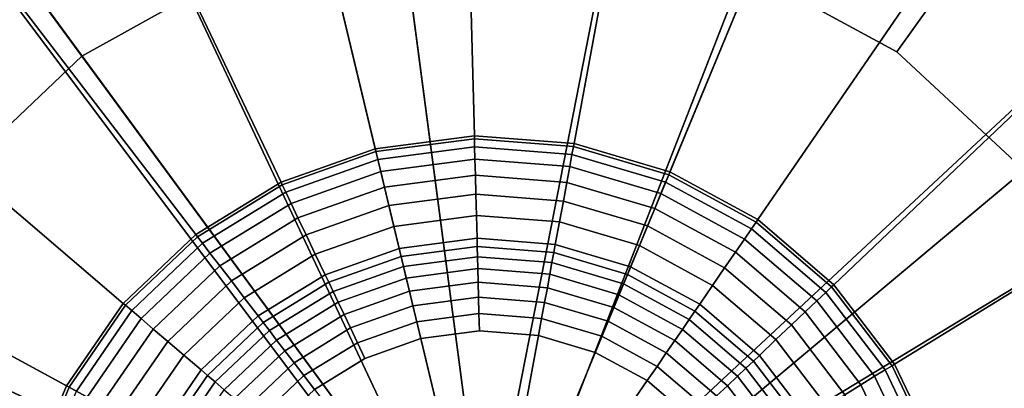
# Model space of a CAD drawing. Extents: x -43.1 to 43.1, y -41.3 to 41.3.
# Tile 518 of 656: x 41.256 to 42.109, y -7.442 to -7.124. Entities that reach past the tile are written whole.
import ezdxf

# ---------------------------------------------------------------- set-up
doc = ezdxf.new("R2010")
doc.units = 0
doc.layers.add('LAMP', color=7, linetype='CONTINUOUS')
doc.layers.add('LAMP_SUPPORT', color=18, linetype='CONTINUOUS')

msp = doc.modelspace()

# ---------------------------------------------------------------- linework, layer by layer
at = {"layer": 'LAMP'}
for points in [[(41.383, -6.936, 31.956), (41.2171, -7.0283, 31.956), (41.6655, -7.6388, 31.956), (41.5666, -6.8878, 31.956)], [(41.7565, -6.8868, 31.956), (41.5666, -6.8878, 31.956), (41.6655, -7.6388, 31.956), (41.9406, -6.9331, 31.956)], [(42.1074, -7.0237, 31.956), (41.9406, -6.9331, 31.956), (41.6655, -7.6388, 31.956), (42.2465, -7.1529, 31.956)], [(42.1462, -6.9698, 35.0066), (42.2975, -7.1103, 35.0066), (42.2065, -7.1864, 35.0649), (42.077, -7.066, 35.0649)], [(42.1074, -7.0237, 31.956), (42.2465, -7.1529, 31.956), (42.2991, -7.1089, 32.4555), (42.1475, -6.968, 32.4555)], [(41.9217, -6.9817, 35.0649), (42.077, -7.066, 35.0649), (42.0157, -7.1514, 35.0862), (41.8835, -7.0796, 35.0862)], [(41.2479, -7.0704, 35.0649), (41.4024, -6.9844, 35.0649), (41.4416, -7.0819, 35.0862), (41.3101, -7.1551, 35.0862)], [(41.0793, -7.159, 31.956), (40.9784, -7.3199, 31.956), (41.6655, -7.6388, 31.956), (41.2171, -7.0283, 31.956)], [(41.4416, -7.0819, 35.0862), (41.5871, -7.0437, 35.0862), (41.6655, -7.6388, 35.0862), (41.3101, -7.1551, 35.0862)], [(41.7376, -7.0429, 35.0862), (41.8835, -7.0796, 35.0862), (41.6655, -7.6388, 35.0862), (41.5871, -7.0437, 35.0862)], [(42.077, -7.066, 35.0649), (42.2065, -7.1864, 35.0649), (42.1259, -7.2538, 35.0862), (42.0157, -7.1514, 35.0862)], [(41.1197, -7.192, 35.0649), (41.2479, -7.0704, 35.0649), (41.3101, -7.1551, 35.0862), (41.201, -7.2586, 35.0862)], [(42.0157, -7.1514, 35.0862), (42.1259, -7.2538, 35.0862), (41.6655, -7.6388, 35.0862), (41.8835, -7.0796, 35.0862)], [(41.201, -7.2586, 35.0862), (41.3101, -7.1551, 35.0862), (41.6655, -7.6388, 35.0862), (41.1211, -7.3861, 35.0862)], [(42.3491, -7.3127, 31.956), (42.2465, -7.1529, 31.956), (41.6655, -7.6388, 31.956), (42.4087, -7.493, 31.956)], [(42.2072, -7.3804, 35.0862), (42.2544, -7.5232, 35.0862), (41.6655, -7.6388, 35.0862), (42.1259, -7.2538, 35.0862)], [(40.9207, -7.5007, 31.956), (41.6655, -7.6388, 31.956), (40.9784, -7.3199, 31.956)], [(41.0753, -7.5294, 35.0862), (41.1211, -7.3861, 35.0862), (41.6655, -7.6388, 35.0862)]]:
    msp.add_3dface(points, dxfattribs=at)
at = {"layer": 'LAMP_SUPPORT'}
for points in [[(41.6552, -7.6147, 31.3898), (41.4375, -6.7082, 31.3898), (41.6357, -6.6821, 31.3898), (41.835, -6.6978, 31.3898)], [(41.6699, -7.6158, 31.3898), (41.6552, -7.6147, 31.3898), (41.835, -6.6978, 31.3898), (42.0266, -6.7546, 31.3898)], [(41.6552, -7.6147, 31.3898), (41.6462, -7.619, 31.3898), (41.2491, -6.7749, 31.3898), (41.4375, -6.7082, 31.3898)], [(41.6699, -7.6158, 31.3898), (42.0266, -6.7546, 31.3898), (42.2023, -6.85, 31.3898), (42.3543, -6.9798, 31.3898)], [(41.6462, -7.619, 31.3898), (41.6397, -7.6265, 31.3898), (41.0787, -6.8794, 31.3898), (41.2491, -6.7749, 31.3898)], [(41.6406, -6.8699, 27.6063), (41.4814, -6.8909, 27.6063), (41.5641, -7.2353, 27.6063), (41.6499, -7.224, 27.6063)], [(41.8007, -6.8825, 27.6063), (41.6406, -6.8699, 27.6063), (41.6499, -7.224, 27.6063), (41.7362, -7.2308, 27.6063)], [(41.6397, -7.6265, 31.3898), (40.8205, -7.1817, 31.3898), (40.9337, -7.017, 31.3898), (41.0787, -6.8794, 31.3898)], [(41.9547, -6.9282, 27.6063), (41.8007, -6.8825, 27.6063), (41.7362, -7.2308, 27.6063), (41.8192, -7.2553, 27.6063)], [(41.4814, -6.8909, 27.6063), (41.33, -6.9445, 27.6063), (41.4825, -7.2642, 27.6063), (41.5641, -7.2353, 27.6063)], [(42.0959, -7.0048, 27.6063), (41.9547, -6.9282, 27.6063), (41.8192, -7.2553, 27.6063), (41.8953, -7.2966, 27.6063)], [(41.33, -6.9445, 27.6063), (41.1931, -7.0284, 27.6063), (41.4087, -7.3094, 27.6063), (41.4825, -7.2642, 27.6063)], [(41.678, -7.6215, 31.3898), (41.6699, -7.6158, 31.3898), (42.3543, -6.9798, 31.3898), (42.4759, -7.1383, 31.3898)], [(42.218, -7.1091, 27.6063), (42.0959, -7.0048, 27.6063), (41.8953, -7.2966, 27.6063), (41.9611, -7.3529, 27.6063)], [(41.1931, -7.0284, 27.6063), (41.0766, -7.139, 27.6063), (41.3459, -7.369, 27.6063), (41.4087, -7.3094, 27.6063)], [(42.3157, -7.2365, 27.6063), (42.218, -7.1091, 27.6063), (41.9611, -7.3529, 27.6063), (42.0138, -7.4215, 27.6063)], [(41.0766, -7.139, 27.6063), (40.9856, -7.2713, 27.6063), (41.2968, -7.4403, 27.6063), (41.3459, -7.369, 27.6063)], [(41.6832, -7.6299, 31.3898), (41.678, -7.6215, 31.3898), (42.4759, -7.1383, 31.3898), (42.562, -7.3187, 31.3898)], [(41.6397, -7.6265, 31.3898), (41.6371, -7.641, 31.3898), (40.744, -7.3663, 31.3898), (40.8205, -7.1817, 31.3898)], [(41.6499, -7.224, 27.6063), (41.5641, -7.2353, 27.6063), (41.5647, -7.2378, 27.5867), (41.65, -7.2266, 27.5867)], [(41.65, -7.2266, 27.5867), (41.5647, -7.2378, 27.5867), (41.5663, -7.2446, 27.5344), (41.6501, -7.2335, 27.5344)], [(41.7362, -7.2308, 27.6063), (41.6499, -7.224, 27.6063), (41.65, -7.2266, 27.5867), (41.7357, -7.2333, 27.5867)], [(41.7357, -7.2333, 27.5867), (41.65, -7.2266, 27.5867), (41.6501, -7.2335, 27.5344), (41.7344, -7.2402, 27.5344)], [(41.5641, -7.2353, 27.6063), (41.4825, -7.2642, 27.6063), (41.4836, -7.2665, 27.5867), (41.5647, -7.2378, 27.5867)], [(41.6501, -7.2335, 27.5344), (41.5663, -7.2446, 27.5344), (41.5688, -7.255, 27.4592), (41.6504, -7.2443, 27.4592)], [(41.7344, -7.2402, 27.5344), (41.6501, -7.2335, 27.5344), (41.6504, -7.2443, 27.4592), (41.7325, -7.2507, 27.4592)], [(41.8182, -7.2578, 27.5867), (41.7357, -7.2333, 27.5867), (41.7344, -7.2402, 27.5344), (41.8155, -7.2642, 27.5344)], [(41.8192, -7.2553, 27.6063), (41.7362, -7.2308, 27.6063), (41.7357, -7.2333, 27.5867), (41.8182, -7.2578, 27.5867)], [(42.3849, -7.3815, 27.6063), (42.3157, -7.2365, 27.6063), (42.0138, -7.4215, 27.6063), (42.0511, -7.4997, 27.6063)], [(41.5647, -7.2378, 27.5867), (41.4836, -7.2665, 27.5867), (41.4866, -7.2728, 27.5344), (41.5663, -7.2446, 27.5344)], [(41.5663, -7.2446, 27.5344), (41.4866, -7.2728, 27.5344), (41.4912, -7.2825, 27.4592), (41.5688, -7.255, 27.4592)], [(41.6504, -7.2443, 27.4592), (41.5688, -7.255, 27.4592), (41.572, -7.2685, 27.3708), (41.6508, -7.2581, 27.3708)], [(41.7325, -7.2507, 27.4592), (41.6504, -7.2443, 27.4592), (41.6508, -7.2581, 27.3708), (41.73, -7.2644, 27.3708)], [(41.8155, -7.2642, 27.5344), (41.7344, -7.2402, 27.5344), (41.7325, -7.2507, 27.4592), (41.8114, -7.2741, 27.4592)], [(41.8114, -7.2741, 27.4592), (41.7325, -7.2507, 27.4592), (41.73, -7.2644, 27.3708), (41.8061, -7.2869, 27.3708)], [(41.5688, -7.255, 27.4592), (41.4912, -7.2825, 27.4592), (41.4972, -7.295, 27.3708), (41.572, -7.2685, 27.3708)], [(41.6508, -7.2581, 27.3708), (41.572, -7.2685, 27.3708), (41.5759, -7.2845, 27.2792), (41.6512, -7.2746, 27.2792)], [(41.73, -7.2644, 27.3708), (41.6508, -7.2581, 27.3708), (41.6512, -7.2746, 27.2792), (41.727, -7.2805, 27.2792)], [(41.8938, -7.2988, 27.5867), (41.8182, -7.2578, 27.5867), (41.8155, -7.2642, 27.5344), (41.8898, -7.3045, 27.5344)], [(41.8953, -7.2966, 27.6063), (41.8192, -7.2553, 27.6063), (41.8182, -7.2578, 27.5867), (41.8938, -7.2988, 27.5867)], [(40.9856, -7.2713, 27.6063), (40.9242, -7.4197, 27.6063), (41.2637, -7.5203, 27.6063), (41.2968, -7.4403, 27.6063)], [(41.4825, -7.2642, 27.6063), (41.4087, -7.3094, 27.6063), (41.4102, -7.3115, 27.5867), (41.4836, -7.2665, 27.5867)], [(41.4836, -7.2665, 27.5867), (41.4102, -7.3115, 27.5867), (41.4145, -7.317, 27.5344), (41.4866, -7.2728, 27.5344)], [(41.572, -7.2685, 27.3708), (41.4972, -7.295, 27.3708), (41.5043, -7.3098, 27.2792), (41.5759, -7.2845, 27.2792)], [(41.8061, -7.2869, 27.3708), (41.73, -7.2644, 27.3708), (41.727, -7.2805, 27.2792), (41.7998, -7.3021, 27.2792)], [(41.8898, -7.3045, 27.5344), (41.8155, -7.2642, 27.5344), (41.8114, -7.2741, 27.4592), (41.8838, -7.3134, 27.4592)], [(41.4866, -7.2728, 27.5344), (41.4145, -7.317, 27.5344), (41.421, -7.3255, 27.4592), (41.4912, -7.2825, 27.4592)], [(41.6512, -7.2746, 27.2792), (41.5759, -7.2845, 27.2792), (41.5802, -7.3024, 27.1939), (41.6517, -7.293, 27.1939)], [(41.727, -7.2805, 27.2792), (41.6512, -7.2746, 27.2792), (41.6517, -7.293, 27.1939), (41.7236, -7.2986, 27.1939)], [(41.8838, -7.3134, 27.4592), (41.8114, -7.2741, 27.4592), (41.8061, -7.2869, 27.3708), (41.8759, -7.3248, 27.3708)], [(41.4912, -7.2825, 27.4592), (41.421, -7.3255, 27.4592), (41.4295, -7.3365, 27.3708), (41.4972, -7.295, 27.3708)], [(41.5759, -7.2845, 27.2792), (41.5043, -7.3098, 27.2792), (41.5122, -7.3265, 27.1939), (41.5802, -7.3024, 27.1939)], [(41.7998, -7.3021, 27.2792), (41.727, -7.2805, 27.2792), (41.7236, -7.2986, 27.1939), (41.7928, -7.3191, 27.1939)], [(41.8759, -7.3248, 27.3708), (41.8061, -7.2869, 27.3708), (41.7998, -7.3021, 27.2792), (41.8666, -7.3384, 27.2792)], [(41.4972, -7.295, 27.3708), (41.4295, -7.3365, 27.3708), (41.4395, -7.3495, 27.2792), (41.5043, -7.3098, 27.2792)], [(41.6517, -7.293, 27.1939), (41.5802, -7.3024, 27.1939), (41.5848, -7.3216, 27.1249), (41.6522, -7.3127, 27.1249)], [(41.7236, -7.2986, 27.1939), (41.6517, -7.293, 27.1939), (41.6522, -7.3127, 27.1249), (41.72, -7.3181, 27.1249)], [(41.9611, -7.3529, 27.6063), (41.8953, -7.2966, 27.6063), (41.8938, -7.2988, 27.5867), (41.9592, -7.3547, 27.5867)], [(41.5802, -7.3024, 27.1939), (41.5122, -7.3265, 27.1939), (41.5207, -7.3443, 27.1249), (41.5848, -7.3216, 27.1249)], [(41.7928, -7.3191, 27.1939), (41.7236, -7.2986, 27.1939), (41.72, -7.3181, 27.1249), (41.7852, -7.3374, 27.1249)], [(41.8666, -7.3384, 27.2792), (41.7998, -7.3021, 27.2792), (41.7928, -7.3191, 27.1939), (41.8562, -7.3535, 27.1939)], [(41.9541, -7.3595, 27.5344), (41.8898, -7.3045, 27.5344), (41.8838, -7.3134, 27.4592), (41.9464, -7.3668, 27.4592)], [(41.9592, -7.3547, 27.5867), (41.8938, -7.2988, 27.5867), (41.8898, -7.3045, 27.5344), (41.9541, -7.3595, 27.5344)], [(41.4087, -7.3094, 27.6063), (41.3459, -7.369, 27.6063), (41.3479, -7.3707, 27.5867), (41.4102, -7.3115, 27.5867)], [(41.4102, -7.3115, 27.5867), (41.3479, -7.3707, 27.5867), (41.3532, -7.3752, 27.5344), (41.4145, -7.317, 27.5344)], [(41.5043, -7.3098, 27.2792), (41.4395, -7.3495, 27.2792), (41.4507, -7.3641, 27.1939), (41.5122, -7.3265, 27.1939)], [(41.6522, -7.3127, 27.1249), (41.5848, -7.3216, 27.1249), (41.5865, -7.3285, 27.1077), (41.6524, -7.3198, 27.1077)], [(41.72, -7.3181, 27.1249), (41.6522, -7.3127, 27.1249), (41.6524, -7.3198, 27.1077), (41.7187, -7.3251, 27.1077)], [(41.9464, -7.3668, 27.4592), (41.8838, -7.3134, 27.4592), (41.8759, -7.3248, 27.3708), (41.9363, -7.3764, 27.3708)], [(41.4145, -7.317, 27.5344), (41.3532, -7.3752, 27.5344), (41.3613, -7.3822, 27.4592), (41.421, -7.3255, 27.4592)], [(41.5848, -7.3216, 27.1249), (41.5207, -7.3443, 27.1249), (41.5238, -7.3507, 27.1077), (41.5865, -7.3285, 27.1077)], [(41.6524, -7.3198, 27.1077), (41.5865, -7.3285, 27.1077), (41.5885, -7.3371, 27.0919), (41.6526, -7.3287, 27.0919)], [(41.7187, -7.3251, 27.1077), (41.6524, -7.3198, 27.1077), (41.6526, -7.3287, 27.0919), (41.7171, -7.3337, 27.0919)], [(41.6832, -7.6299, 31.3898), (42.562, -7.3187, 31.3898), (42.6087, -7.5131, 31.3898), (42.6139, -7.7129, 31.3898)], [(41.7852, -7.3374, 27.1249), (41.72, -7.3181, 27.1249), (41.7187, -7.3251, 27.1077), (41.7825, -7.344, 27.1077)], [(41.8562, -7.3535, 27.1939), (41.7928, -7.3191, 27.1939), (41.7852, -7.3374, 27.1249), (41.845, -7.3698, 27.1249)], [(41.421, -7.3255, 27.4592), (41.3613, -7.3822, 27.4592), (41.3719, -7.3912, 27.3708), (41.4295, -7.3365, 27.3708)], [(41.5122, -7.3265, 27.1939), (41.4507, -7.3641, 27.1939), (41.4627, -7.3798, 27.1249), (41.5207, -7.3443, 27.1249)], [(41.5865, -7.3285, 27.1077), (41.5238, -7.3507, 27.1077), (41.5276, -7.3587, 27.0919), (41.5885, -7.3371, 27.0919)], [(41.6526, -7.3287, 27.0919), (41.5885, -7.3371, 27.0919), (41.5909, -7.3472, 27.0779), (41.6529, -7.339, 27.0779)], [(41.7171, -7.3337, 27.0919), (41.6526, -7.3287, 27.0919), (41.6529, -7.339, 27.0779), (41.7152, -7.3439, 27.0779)], [(41.7825, -7.344, 27.1077), (41.7187, -7.3251, 27.1077), (41.7171, -7.3337, 27.0919), (41.7791, -7.3521, 27.0919)], [(41.9363, -7.3764, 27.3708), (41.8759, -7.3248, 27.3708), (41.8666, -7.3384, 27.2792), (41.9244, -7.3877, 27.2792)], [(41.4295, -7.3365, 27.3708), (41.3719, -7.3912, 27.3708), (41.3844, -7.4019, 27.2792), (41.4395, -7.3495, 27.2792)], [(41.5885, -7.3371, 27.0919), (41.5276, -7.3587, 27.0919), (41.532, -7.368, 27.0779), (41.5909, -7.3472, 27.0779)], [(41.6529, -7.339, 27.0779), (41.5909, -7.3472, 27.0779), (41.5937, -7.3586, 27.0662), (41.6532, -7.3507, 27.0662)], [(41.7152, -7.3439, 27.0779), (41.6529, -7.339, 27.0779), (41.6532, -7.3507, 27.0662), (41.7131, -7.3555, 27.0662)], [(41.7791, -7.3521, 27.0919), (41.7171, -7.3337, 27.0919), (41.7152, -7.3439, 27.0779), (41.7751, -7.3617, 27.0779)], [(41.845, -7.3698, 27.1249), (41.7852, -7.3374, 27.1249), (41.7825, -7.344, 27.1077), (41.8409, -7.3757, 27.1077)], [(41.9244, -7.3877, 27.2792), (41.8666, -7.3384, 27.2792), (41.8562, -7.3535, 27.1939), (41.911, -7.4004, 27.1939)], [(41.5207, -7.3443, 27.1249), (41.4627, -7.3798, 27.1249), (41.467, -7.3855, 27.1077), (41.5238, -7.3507, 27.1077)], [(41.5909, -7.3472, 27.0779), (41.532, -7.368, 27.0779), (41.5371, -7.3786, 27.0662), (41.5937, -7.3586, 27.0662)], [(41.7751, -7.3617, 27.0779), (41.7152, -7.3439, 27.0779), (41.7131, -7.3555, 27.0662), (41.7707, -7.3725, 27.0662)], [(41.8409, -7.3757, 27.1077), (41.7825, -7.344, 27.1077), (41.7791, -7.3521, 27.0919), (41.8359, -7.383, 27.0919)], [(41.4395, -7.3495, 27.2792), (41.3844, -7.4019, 27.2792), (41.3984, -7.4138, 27.1939), (41.4507, -7.3641, 27.1939)], [(41.5238, -7.3507, 27.1077), (41.467, -7.3855, 27.1077), (41.4724, -7.3925, 27.0919), (41.5276, -7.3587, 27.0919)], [(41.6532, -7.3507, 27.0662), (41.5937, -7.3586, 27.0662), (41.5967, -7.3712, 27.0573), (41.6535, -7.3637, 27.0573)], [(41.7131, -7.3555, 27.0662), (41.6532, -7.3507, 27.0662), (41.6535, -7.3637, 27.0573), (41.7107, -7.3682, 27.0573)], [(41.7707, -7.3725, 27.0662), (41.7131, -7.3555, 27.0662), (41.7107, -7.3682, 27.0573), (41.7657, -7.3845, 27.0573)], [(41.8359, -7.383, 27.0919), (41.7791, -7.3521, 27.0919), (41.7751, -7.3617, 27.0779), (41.8301, -7.3915, 27.0779)], [(41.911, -7.4004, 27.1939), (41.8562, -7.3535, 27.1939), (41.845, -7.3698, 27.1249), (41.8967, -7.414, 27.1249)], [(42.0116, -7.4229, 27.5867), (41.9592, -7.3547, 27.5867), (41.9541, -7.3595, 27.5344), (42.0056, -7.4265, 27.5344)], [(42.0138, -7.4215, 27.6063), (41.9611, -7.3529, 27.6063), (41.9592, -7.3547, 27.5867), (42.0116, -7.4229, 27.5867)], [(41.4507, -7.3641, 27.1939), (41.3984, -7.4138, 27.1939), (41.4134, -7.4266, 27.1249), (41.4627, -7.3798, 27.1249)], [(41.5276, -7.3587, 27.0919), (41.4724, -7.3925, 27.0919), (41.4787, -7.4007, 27.0779), (41.532, -7.368, 27.0779)], [(41.5937, -7.3586, 27.0662), (41.5371, -7.3786, 27.0662), (41.5427, -7.3903, 27.0573), (41.5967, -7.3712, 27.0573)], [(41.6535, -7.3637, 27.0573), (41.5967, -7.3712, 27.0573), (41.6, -7.3849, 27.0516), (41.6539, -7.3778, 27.0516)], [(41.7107, -7.3682, 27.0573), (41.6535, -7.3637, 27.0573), (41.6539, -7.3778, 27.0516), (41.7081, -7.3821, 27.0516)], [(41.8301, -7.3915, 27.0779), (41.7751, -7.3617, 27.0779), (41.7707, -7.3725, 27.0662), (41.8234, -7.4012, 27.0662)], [(42.0056, -7.4265, 27.5344), (41.9541, -7.3595, 27.5344), (41.9464, -7.3668, 27.4592), (41.9965, -7.4321, 27.4592)], [(41.6371, -7.641, 31.3898), (40.7128, -7.7627, 31.3898), (40.7076, -7.5629, 31.3898), (40.744, -7.3663, 31.3898)], [(41.3459, -7.369, 27.6063), (41.2968, -7.4403, 27.6063), (41.2991, -7.4416, 27.5867), (41.3479, -7.3707, 27.5867)], [(41.3479, -7.3707, 27.5867), (41.2991, -7.4416, 27.5867), (41.3053, -7.4449, 27.5344), (41.3532, -7.3752, 27.5344)], [(41.532, -7.368, 27.0779), (41.4787, -7.4007, 27.0779), (41.4859, -7.41, 27.0662), (41.5371, -7.3786, 27.0662)], [(41.5967, -7.3712, 27.0573), (41.5427, -7.3903, 27.0573), (41.5487, -7.4031, 27.0516), (41.6, -7.3849, 27.0516)], [(41.7657, -7.3845, 27.0573), (41.7107, -7.3682, 27.0573), (41.7081, -7.3821, 27.0516), (41.7603, -7.3975, 27.0516)], [(41.8234, -7.4012, 27.0662), (41.7707, -7.3725, 27.0662), (41.7657, -7.3845, 27.0573), (41.8161, -7.4119, 27.0573)], [(41.8967, -7.414, 27.1249), (41.845, -7.3698, 27.1249), (41.8409, -7.3757, 27.1077), (41.8915, -7.4189, 27.1077)], [(41.9965, -7.4321, 27.4592), (41.9464, -7.3668, 27.4592), (41.9363, -7.3764, 27.3708), (41.9846, -7.4394, 27.3708)], [(41.3532, -7.3752, 27.5344), (41.3053, -7.4449, 27.5344), (41.3147, -7.45, 27.4592), (41.3613, -7.3822, 27.4592)], [(41.3613, -7.3822, 27.4592), (41.3147, -7.45, 27.4592), (41.3269, -7.4566, 27.3708), (41.3719, -7.3912, 27.3708)], [(41.4627, -7.3798, 27.1249), (41.4134, -7.4266, 27.1249), (41.4188, -7.4313, 27.1077), (41.467, -7.3855, 27.1077)], [(41.5371, -7.3786, 27.0662), (41.4859, -7.41, 27.0662), (41.4938, -7.4203, 27.0573), (41.5427, -7.3903, 27.0573)], [(41.6539, -7.3778, 27.0516), (41.6, -7.3849, 27.0516), (41.6035, -7.3995, 27.0496), (41.6543, -7.3928, 27.0496)], [(41.7081, -7.3821, 27.0516), (41.6539, -7.3778, 27.0516), (41.6543, -7.3928, 27.0496), (41.7054, -7.3968, 27.0496)], [(41.7603, -7.3975, 27.0516), (41.7081, -7.3821, 27.0516), (41.7054, -7.3968, 27.0496), (41.7546, -7.4114, 27.0496)], [(41.8915, -7.4189, 27.1077), (41.8409, -7.3757, 27.1077), (41.8359, -7.383, 27.0919), (41.8851, -7.425, 27.0919)], [(41.9846, -7.4394, 27.3708), (41.9363, -7.3764, 27.3708), (41.9244, -7.3877, 27.2792), (41.9706, -7.448, 27.2792)], [(42.4224, -7.5376, 27.6063), (42.3849, -7.3815, 27.6063), (42.0511, -7.4997, 27.6063), (42.0713, -7.5838, 27.6063)], [(41.467, -7.3855, 27.1077), (41.4188, -7.4313, 27.1077), (41.4255, -7.437, 27.0919), (41.4724, -7.3925, 27.0919)], [(41.5427, -7.3903, 27.0573), (41.4938, -7.4203, 27.0573), (41.5023, -7.4315, 27.0516), (41.5487, -7.4031, 27.0516)], [(41.6, -7.3849, 27.0516), (41.5487, -7.4031, 27.0516), (41.5552, -7.4166, 27.0496), (41.6035, -7.3995, 27.0496)], [(41.8161, -7.4119, 27.0573), (41.7657, -7.3845, 27.0573), (41.7603, -7.3975, 27.0516), (41.8081, -7.4235, 27.0516)], [(41.8851, -7.425, 27.0919), (41.8359, -7.383, 27.0919), (41.8301, -7.3915, 27.0779), (41.8776, -7.4321, 27.0779)], [(41.9706, -7.448, 27.2792), (41.9244, -7.3877, 27.2792), (41.911, -7.4004, 27.1939), (41.9549, -7.4576, 27.1939)], [(41.3719, -7.3912, 27.3708), (41.3269, -7.4566, 27.3708), (41.3413, -7.4645, 27.2792), (41.3844, -7.4019, 27.2792)], [(41.4724, -7.3925, 27.0919), (41.4255, -7.437, 27.0919), (41.4334, -7.4437, 27.0779), (41.4787, -7.4007, 27.0779)], [(41.6035, -7.3995, 27.0496), (41.5552, -7.4166, 27.0496), (41.5115, -7.4434, 27.0496), (41.6607, -7.6379, 27.0496)], [(41.7054, -7.3968, 27.0496), (41.6543, -7.3928, 27.0496), (41.6035, -7.3995, 27.0496), (41.6607, -7.6379, 27.0496)], [(41.7996, -7.4358, 27.0496), (41.7546, -7.4114, 27.0496), (41.7054, -7.3968, 27.0496), (41.6607, -7.6379, 27.0496)], [(41.8081, -7.4235, 27.0516), (41.7603, -7.3975, 27.0516), (41.7546, -7.4114, 27.0496), (41.7996, -7.4358, 27.0496)], [(41.8776, -7.4321, 27.0779), (41.8301, -7.3915, 27.0779), (41.8234, -7.4012, 27.0662), (41.8691, -7.4402, 27.0662)], [(41.3844, -7.4019, 27.2792), (41.3413, -7.4645, 27.2792), (41.3575, -7.4733, 27.1939), (41.3984, -7.4138, 27.1939)], [(41.4787, -7.4007, 27.0779), (41.4334, -7.4437, 27.0779), (41.4423, -7.4513, 27.0662), (41.4859, -7.41, 27.0662)], [(41.5487, -7.4031, 27.0516), (41.5023, -7.4315, 27.0516), (41.5115, -7.4434, 27.0496), (41.5552, -7.4166, 27.0496)], [(41.8691, -7.4402, 27.0662), (41.8234, -7.4012, 27.0662), (41.8161, -7.4119, 27.0573), (41.8597, -7.4491, 27.0573)], [(41.9549, -7.4576, 27.1939), (41.911, -7.4004, 27.1939), (41.8967, -7.414, 27.1249), (41.9381, -7.4679, 27.1249)], [(41.3984, -7.4138, 27.1939), (41.3575, -7.4733, 27.1939), (41.3749, -7.4827, 27.1249), (41.4134, -7.4266, 27.1249)], [(41.4859, -7.41, 27.0662), (41.4423, -7.4513, 27.0662), (41.4522, -7.4598, 27.0573), (41.4938, -7.4203, 27.0573)], [(41.8597, -7.4491, 27.0573), (41.8161, -7.4119, 27.0573), (41.8081, -7.4235, 27.0516), (41.8495, -7.4588, 27.0516)], [(41.9381, -7.4679, 27.1249), (41.8967, -7.414, 27.1249), (41.8915, -7.4189, 27.1077), (41.932, -7.4717, 27.1077)], [(40.9242, -7.4197, 27.6063), (40.8949, -7.5776, 27.6063), (41.2479, -7.6054, 27.6063), (41.2637, -7.5203, 27.6063)], [(41.4938, -7.4203, 27.0573), (41.4522, -7.4598, 27.0573), (41.4629, -7.4689, 27.0516), (41.5023, -7.4315, 27.0516)], [(41.8495, -7.4588, 27.0516), (41.8081, -7.4235, 27.0516), (41.7996, -7.4358, 27.0496), (41.8386, -7.4691, 27.0496)], [(41.9245, -7.4763, 27.0919), (41.8851, -7.425, 27.0919), (41.8776, -7.4321, 27.0779), (41.9157, -7.4817, 27.0779)], [(41.932, -7.4717, 27.1077), (41.8915, -7.4189, 27.1077), (41.8851, -7.425, 27.0919), (41.9245, -7.4763, 27.0919)], [(42.0486, -7.5005, 27.5867), (42.0116, -7.4229, 27.5867), (42.0056, -7.4265, 27.5344), (42.042, -7.5029, 27.5344)], [(42.0511, -7.4997, 27.6063), (42.0138, -7.4215, 27.6063), (42.0116, -7.4229, 27.5867), (42.0486, -7.5005, 27.5867)], [(41.4134, -7.4266, 27.1249), (41.3749, -7.4827, 27.1249), (41.3811, -7.4861, 27.1077), (41.4188, -7.4313, 27.1077)], [(41.4188, -7.4313, 27.1077), (41.3811, -7.4861, 27.1077), (41.3889, -7.4903, 27.0919), (41.4255, -7.437, 27.0919)], [(41.5023, -7.4315, 27.0516), (41.4629, -7.4689, 27.0516), (41.4743, -7.4787, 27.0496), (41.5115, -7.4434, 27.0496)], [(41.9157, -7.4817, 27.0779), (41.8776, -7.4321, 27.0779), (41.8691, -7.4402, 27.0662), (41.9057, -7.4878, 27.0662)], [(42.0319, -7.5065, 27.4592), (41.9965, -7.4321, 27.4592), (41.9846, -7.4394, 27.3708), (42.0188, -7.5111, 27.3708)], [(42.042, -7.5029, 27.5344), (42.0056, -7.4265, 27.5344), (41.9965, -7.4321, 27.4592), (42.0319, -7.5065, 27.4592)], [(41.2968, -7.4403, 27.6063), (41.2637, -7.5203, 27.6063), (41.2662, -7.521, 27.5867), (41.2991, -7.4416, 27.5867)], [(41.2991, -7.4416, 27.5867), (41.2662, -7.521, 27.5867), (41.2729, -7.523, 27.5344), (41.3053, -7.4449, 27.5344)], [(41.4255, -7.437, 27.0919), (41.3889, -7.4903, 27.0919), (41.398, -7.4952, 27.0779), (41.4334, -7.4437, 27.0779)], [(41.8698, -7.5098, 27.0496), (41.8386, -7.4691, 27.0496), (41.7996, -7.4358, 27.0496), (41.6607, -7.6379, 27.0496)], [(41.9057, -7.4878, 27.0662), (41.8691, -7.4402, 27.0662), (41.8597, -7.4491, 27.0573), (41.8946, -7.4946, 27.0573)], [(42.0188, -7.5111, 27.3708), (41.9846, -7.4394, 27.3708), (41.9706, -7.448, 27.2792), (42.0033, -7.5166, 27.2792)]]:
    msp.add_3dface(points, dxfattribs=at)

doc.saveas('drawing.dxf')
